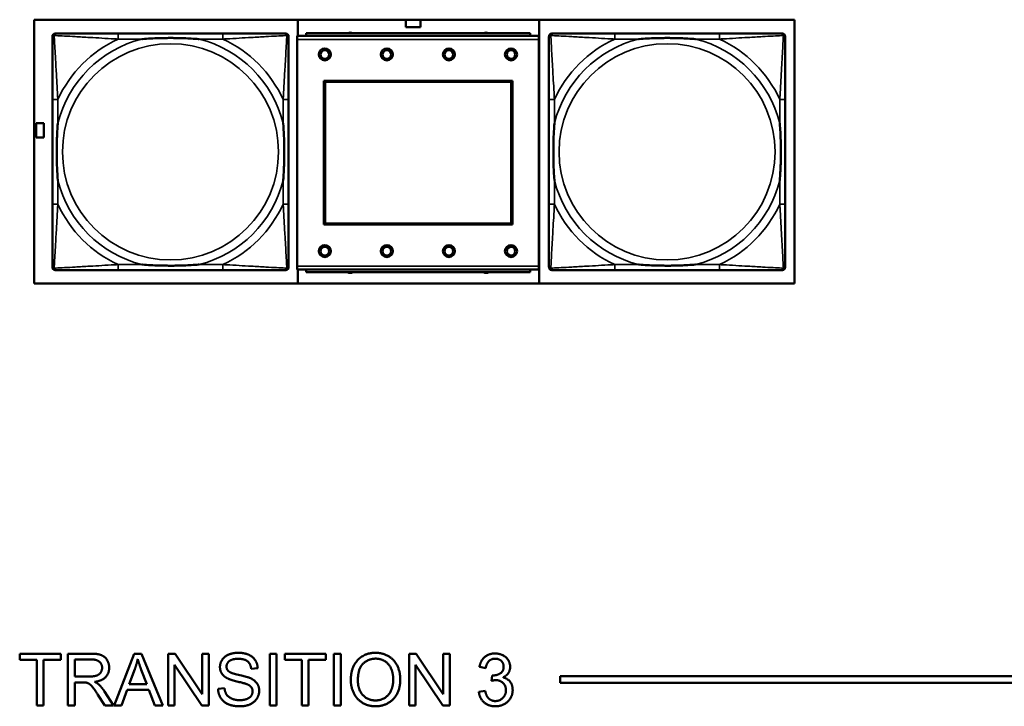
# Model space of a CAD drawing. Header units: inches. Extents: x 1.9 to 64.4, y 1.6 to 69.2.
# Tile 274 of 328: x 49.7 to 52.6, y 48.2 to 50.2. Entities that reach past the tile are written whole.
import ezdxf

# ---------------------------------------------------------------- set-up
doc = ezdxf.new("R2010")
doc.units = ezdxf.units.IN
doc.header["$MEASUREMENT"] = 0
doc.layers.add('Visible (ANSI)', color=7, linetype='Continuous', lineweight=50)
doc.layers.add('Visible Narrow (ANSI)', color=7, linetype='Continuous', lineweight=35)

msp = doc.modelspace()

# ---------------------------------------------------------------- linework, layer by layer
at = {"layer": 'Visible (ANSI)'}
for p, q in [((49.7505, 49.4318), (49.7505, 50.1968)), ((49.7505, 50.1968), (51.9556, 50.1968)), ((50.5146, 50.1968), (50.5146, 50.1499)), ((50.8286, 50.1751), (50.8286, 50.1968)), ((50.8706, 50.1968), (50.8706, 50.1751)), ((51.2146, 49.4318), (51.2146, 50.1968)), ((51.9556, 50.1968), (51.9556, 49.4318)), ((50.8706, 50.1751), (50.8286, 50.1751)), ((49.8033, 49.4792), (49.8033, 50.1485)), ((49.8112, 50.1564), (49.8151, 50.1564)), ((50.2978, 50.1564), (49.9938, 50.1564)), ((50.4765, 50.1564), (50.4804, 50.1564)), ((50.4883, 50.1485), (50.4883, 50.1446)), ((51.2142, 50.1499), (50.5132, 50.1499)), ((50.5132, 50.1399), (50.5132, 50.1499)), ((50.5132, 50.1399), (50.5132, 49.4829)), ((51.1887, 50.1579), (50.5387, 50.1579)), ((50.5387, 50.1499), (50.5387, 50.1579)), ((51.1887, 50.1579), (51.1887, 50.1499)), ((51.2142, 50.1499), (51.2142, 50.1399)), ((51.2142, 49.4829), (51.2142, 50.1399)), ((51.2433, 49.4792), (51.2433, 50.1485)), ((51.2512, 50.1564), (51.2551, 50.1564)), ((51.7378, 50.1564), (51.4338, 50.1564)), ((51.9165, 50.1564), (51.9204, 50.1564)), ((51.9283, 50.1485), (51.9283, 50.1446)), ((50.5902, 49.6029), (50.5902, 50.0199)), ((50.5902, 50.0199), (51.1372, 50.0199)), ((50.5938, 50.0163), (51.1336, 50.0163)), ((50.5938, 49.6065), (50.5938, 50.0163)), ((51.1336, 50.0163), (51.1336, 49.6065)), ((51.1372, 50.0199), (51.1372, 49.6029)), ((49.8033, 49.9658), (49.8033, 49.6619)), ((50.4883, 49.6619), (50.4883, 49.9658)), ((51.2433, 49.9658), (51.2433, 49.6619)), ((51.9283, 49.6619), (51.9283, 49.9658)), ((49.7561, 49.8551), (49.7561, 49.8971)), ((49.7561, 49.8971), (49.7781, 49.8971)), ((49.7781, 49.8971), (49.7781, 49.8551)), ((49.7781, 49.8551), (49.7561, 49.8551)), ((51.1372, 49.6029), (50.5902, 49.6029)), ((51.1336, 49.6065), (50.5938, 49.6065)), ((50.4883, 49.4831), (50.4883, 49.4792)), ((50.5132, 49.4729), (50.5132, 49.4829)), ((51.2142, 49.4829), (51.2142, 49.4729)), ((51.9283, 49.4831), (51.9283, 49.4792)), ((50.4804, 49.4713), (49.8112, 49.4713)), ((49.9938, 49.4713), (50.2978, 49.4713)), ((50.5132, 49.4729), (51.2142, 49.4729)), ((50.5146, 49.4729), (50.5146, 49.4318)), ((50.5387, 49.4729), (50.5387, 49.4649)), ((51.1887, 49.4649), (50.5387, 49.4649)), ((51.1887, 49.4649), (51.1887, 49.4729)), ((51.9204, 49.4713), (51.2512, 49.4713)), ((51.4338, 49.4713), (51.7378, 49.4713)), ((51.9556, 49.4318), (49.7505, 49.4318)), ((49.7085, 48.3417), (49.7085, 48.3594)), ((49.7085, 48.3594), (49.8274, 48.3594)), ((49.7579, 48.3417), (49.7085, 48.3417)), ((49.7579, 48.2094), (49.7579, 48.3417)), ((49.8274, 48.3417), (49.7778, 48.3417)), ((49.7778, 48.3417), (49.7778, 48.2094)), ((49.8274, 48.3594), (49.8274, 48.3417)), ((49.8481, 48.3594), (49.9146, 48.3594)), ((49.8481, 48.2094), (49.8481, 48.3594)), ((49.868, 48.2932), (49.868, 48.3428)), ((49.868, 48.3428), (49.9154, 48.3428)), ((49.9828, 48.2094), (50.0404, 48.3594)), ((50.0404, 48.3594), (50.0619, 48.3594)), ((50.0619, 48.3594), (50.1231, 48.2094)), ((50.1388, 48.3594), (50.1592, 48.3594)), ((50.1388, 48.2094), (50.1388, 48.3594)), ((50.1592, 48.3594), (50.238, 48.2416)), ((50.238, 48.2416), (50.238, 48.3594)), ((50.238, 48.3594), (50.257, 48.3594)), ((50.257, 48.3594), (50.257, 48.2094)), ((50.4336, 48.3594), (50.4534, 48.3594)), ((50.4336, 48.2094), (50.4336, 48.3594)), ((50.4534, 48.3594), (50.4534, 48.2094)), ((50.4771, 48.3417), (50.4771, 48.3594)), ((50.4771, 48.3594), (50.596, 48.3594)), ((50.5265, 48.3417), (50.4771, 48.3417)), ((50.5265, 48.2094), (50.5265, 48.3417)), ((50.596, 48.3417), (50.5464, 48.3417)), ((50.5464, 48.3417), (50.5464, 48.2094)), ((50.596, 48.3594), (50.596, 48.3417)), ((50.6198, 48.3594), (50.6397, 48.3594)), ((50.6198, 48.2094), (50.6198, 48.3594)), ((50.6397, 48.3594), (50.6397, 48.2094)), ((50.8375, 48.3594), (50.8578, 48.3594)), ((50.8375, 48.2094), (50.8375, 48.3594)), ((50.8578, 48.3594), (50.9367, 48.2416)), ((50.9367, 48.2416), (50.9367, 48.3594)), ((50.9367, 48.3594), (50.9557, 48.3594)), ((50.9557, 48.3594), (50.9557, 48.2094)), ((50.026, 48.2709), (50.0425, 48.3149)), ((50.0612, 48.3125), (50.077, 48.2709)), ((50.2367, 48.2094), (50.1578, 48.3272)), ((50.1578, 48.3272), (50.1578, 48.2094)), ((50.3986, 48.3172), (50.3796, 48.3157)), ((50.9353, 48.2094), (50.8565, 48.3272)), ((50.8565, 48.3272), (50.8565, 48.2094)), ((51.0601, 48.3178), (51.0417, 48.3211)), ((49.9106, 48.2932), (49.868, 48.2932)), ((51.0762, 48.2805), (51.0781, 48.2966)), ((51.2755, 48.2745), (51.2755, 48.2945)), ((51.2755, 48.2945), (58.1652, 48.2945)), ((49.8909, 48.2761), (49.868, 48.2761)), ((49.868, 48.2761), (49.868, 48.2094)), ((50.0203, 48.2548), (50.0038, 48.2094)), ((50.0831, 48.2548), (50.0203, 48.2548)), ((50.077, 48.2709), (50.026, 48.2709)), ((50.1005, 48.2094), (50.0831, 48.2548)), ((50.2836, 48.2577), (50.3023, 48.2593)), ((51.0398, 48.2492), (51.0582, 48.2516)), ((58.1652, 48.2745), (51.2755, 48.2745)), ((49.9553, 48.2094), (49.9354, 48.2406)), ((49.9542, 48.2502), (49.9801, 48.2094)), ((49.7778, 48.2094), (49.7579, 48.2094)), ((49.868, 48.2094), (49.8481, 48.2094)), ((49.9801, 48.2094), (49.9553, 48.2094)), ((50.0038, 48.2094), (49.9828, 48.2094)), ((50.1231, 48.2094), (50.1005, 48.2094)), ((50.1578, 48.2094), (50.1388, 48.2094)), ((50.257, 48.2094), (50.2367, 48.2094)), ((50.4534, 48.2094), (50.4336, 48.2094)), ((50.5464, 48.2094), (50.5265, 48.2094)), ((50.6397, 48.2094), (50.6198, 48.2094)), ((50.8565, 48.2094), (50.8375, 48.2094)), ((50.9557, 48.2094), (50.9353, 48.2094))]:
    msp.add_line(p, q, dxfattribs=at)
for centre, radius in [((50.5932, 50.0963), 0.0175), ((50.5932, 50.0963), 0.0125), ((50.7732, 50.0963), 0.0175), ((50.7732, 50.0963), 0.0125), ((50.9532, 50.0963), 0.0175), ((50.9532, 50.0963), 0.0125), ((51.1332, 50.0963), 0.0175), ((51.1332, 50.0963), 0.0125), ((50.5932, 49.5263), 0.0175), ((50.5932, 49.5263), 0.0125), ((50.7732, 49.5263), 0.0175), ((50.7732, 49.5263), 0.0125), ((50.9532, 49.5263), 0.0175), ((50.9532, 49.5263), 0.0125), ((51.1332, 49.5263), 0.0175), ((51.1332, 49.5263), 0.0125)]:
    msp.add_circle(centre, radius, dxfattribs=at)
for centre, radius, start, end in [((49.8112, 50.1485), 0.00787, 90, 180), ((49.8151, 50.1446), 0.0118, 90, 180), ((50.4765, 50.1446), 0.0118, 0, 90), ((50.4804, 50.1485), 0.00787, 0, 90), ((50.6671, 50.142), 0.0175, 65.4758, 114.5242), ((51.0608, 50.142), 0.0175, 65.4758, 114.5242), ((51.2512, 50.1485), 0.00787, 90, 180), ((51.2551, 50.1446), 0.0118, 90, 180), ((51.9165, 50.1446), 0.0118, 0, 90), ((51.9204, 50.1485), 0.00787, 0, 90), ((49.8151, 49.4831), 0.0118, 180, 270), ((49.8112, 49.4792), 0.00787, 180, 270), ((50.4765, 49.4831), 0.0118, 270, 360), ((50.4804, 49.4792), 0.00787, 270, 0), ((51.2551, 49.4831), 0.0118, 180, 270), ((51.2512, 49.4792), 0.00787, 180, 270), ((51.9165, 49.4831), 0.0118, 270, 360), ((51.9204, 49.4792), 0.00787, 270, 0), ((50.6671, 49.4806), 0.0175, 243.5005, 296.4995), ((51.0608, 49.4806), 0.0175, 243.5005, 296.4995)]:
    msp.add_arc(centre, radius, start, end, dxfattribs=at)
for points, knots in [([(49.8033, 50.1446), (49.8033, 50.1297), (49.8033, 50.0881), (49.8033, 50.0474), (49.8033, 50.0209), (49.8033, 49.993), (49.8033, 49.9658)], [-0.5252205, -0.5252205, -0.5252205, -0.5252205, -0.20743, -0.20743, -0.20743, 0, 0, 0, 0]), ([(49.9938, 50.1564), (49.9903, 50.1564), (49.9867, 50.1564), (49.9831, 50.1564), (49.9499, 50.1564), (49.9162, 50.1564), (49.8853, 50.1564), (49.8584, 50.1564), (49.8328, 50.1564), (49.8194, 50.1564), (49.8178, 50.1564), (49.8163, 50.1564), (49.8151, 50.1564)], [0, 0, 0, 0, 0.0272471, 0.0272471, 0.0272471, 0.2790553, 0.2790553, 0.2790553, 0.4988354, 0.4988354, 0.4988354, 0.5252205, 0.5252205, 0.5252205, 0.5252205]), ([(50.0631, 50.1406), (50.0635, 50.1407), (50.0639, 50.1407), (50.0804, 50.1419), (50.0965, 50.1428), (50.1195, 50.1435), (50.1262, 50.1436), (50.1353, 50.1437), (50.1378, 50.1438), (50.1419, 50.1438), (50.1435, 50.1438), (50.1466, 50.1438), (50.1481, 50.1438), (50.1517, 50.1438), (50.1538, 50.1438), (50.1599, 50.1437), (50.1641, 50.1437), (50.1738, 50.1434), (50.1794, 50.1433), (50.1992, 50.1426), (50.2132, 50.1418), (50.2277, 50.1407), (50.2281, 50.1407), (50.2286, 50.1406)], [-0.416114, -0.416114, -0.416114, -0.416114, -0.4127691, -0.4127691, -0.2896446, -0.2896446, -0.2388934, -0.2388934, -0.2201881, -0.2201881, -0.2080204, -0.2080204, -0.196499, -0.196499, -0.1809939, -0.1809939, -0.149741, -0.149741, -0.1073162, -0.1073162, 0, 0, 0.0033356, 0.0033356, 0.0033356, 0.0033356]), ([(50.4765, 50.1564), (50.4616, 50.1564), (50.42, 50.1564), (50.3794, 50.1564), (50.3528, 50.1564), (50.325, 50.1564), (50.2978, 50.1564)], [-0.5252205, -0.5252205, -0.5252205, -0.5252205, -0.20743, -0.20743, -0.20743, 0, 0, 0, 0]), ([(50.4883, 49.9658), (50.4883, 49.9694), (50.4883, 49.973), (50.4883, 49.9766), (50.4883, 50.0098), (50.4883, 50.0435), (50.4883, 50.0744), (50.4883, 50.1013), (50.4883, 50.1268), (50.4883, 50.1403), (50.4883, 50.1419), (50.4883, 50.1433), (50.4883, 50.1446)], [0, 0, 0, 0, 0.0272471, 0.0272471, 0.0272471, 0.2790553, 0.2790553, 0.2790553, 0.4988354, 0.4988354, 0.4988354, 0.5252205, 0.5252205, 0.5252205, 0.5252205]), ([(51.2433, 50.1446), (51.2433, 50.1297), (51.2433, 50.0881), (51.2433, 50.0474), (51.2433, 50.0209), (51.2433, 49.993), (51.2433, 49.9658)], [-0.5252205, -0.5252205, -0.5252205, -0.5252205, -0.20743, -0.20743, -0.20743, 0, 0, 0, 0]), ([(51.4338, 50.1564), (51.4303, 50.1564), (51.4267, 50.1564), (51.4231, 50.1564), (51.3899, 50.1564), (51.3562, 50.1564), (51.3253, 50.1564), (51.2984, 50.1564), (51.2728, 50.1564), (51.2594, 50.1564), (51.2578, 50.1564), (51.2563, 50.1564), (51.2551, 50.1564)], [0, 0, 0, 0, 0.0272471, 0.0272471, 0.0272471, 0.2790553, 0.2790553, 0.2790553, 0.4988354, 0.4988354, 0.4988354, 0.5252205, 0.5252205, 0.5252205, 0.5252205]), ([(51.5031, 50.1406), (51.5035, 50.1407), (51.5039, 50.1407), (51.5204, 50.1419), (51.5365, 50.1428), (51.5595, 50.1435), (51.5662, 50.1436), (51.5753, 50.1437), (51.5778, 50.1438), (51.5819, 50.1438), (51.5835, 50.1438), (51.5866, 50.1438), (51.5881, 50.1438), (51.5917, 50.1438), (51.5938, 50.1438), (51.5999, 50.1437), (51.6041, 50.1437), (51.6138, 50.1434), (51.6194, 50.1433), (51.6392, 50.1426), (51.6532, 50.1418), (51.6677, 50.1407), (51.6681, 50.1407), (51.6686, 50.1406)], [-0.416114, -0.416114, -0.416114, -0.416114, -0.4127691, -0.4127691, -0.2896446, -0.2896446, -0.2388934, -0.2388934, -0.2201881, -0.2201881, -0.2080204, -0.2080204, -0.196499, -0.196499, -0.1809939, -0.1809939, -0.149741, -0.149741, -0.1073162, -0.1073162, 0, 0, 0.0033356, 0.0033356, 0.0033356, 0.0033356]), ([(51.9165, 50.1564), (51.9016, 50.1564), (51.86, 50.1564), (51.8194, 50.1564), (51.7928, 50.1564), (51.765, 50.1564), (51.7378, 50.1564)], [-0.5252205, -0.5252205, -0.5252205, -0.5252205, -0.20743, -0.20743, -0.20743, 0, 0, 0, 0]), ([(51.9283, 49.9658), (51.9283, 49.9694), (51.9283, 49.973), (51.9283, 49.9766), (51.9283, 50.0098), (51.9283, 50.0435), (51.9283, 50.0744), (51.9283, 50.1013), (51.9283, 50.1268), (51.9283, 50.1403), (51.9283, 50.1419), (51.9283, 50.1433), (51.9283, 50.1446)], [0, 0, 0, 0, 0.0272471, 0.0272471, 0.0272471, 0.2790553, 0.2790553, 0.2790553, 0.4988354, 0.4988354, 0.4988354, 0.5252205, 0.5252205, 0.5252205, 0.5252205]), ([(49.819, 49.7311), (49.819, 49.7315), (49.819, 49.732), (49.8177, 49.7485), (49.8169, 49.7645), (49.8162, 49.7875), (49.816, 49.7942), (49.8159, 49.8034), (49.8159, 49.8058), (49.8159, 49.8099), (49.8159, 49.8115), (49.8159, 49.8147), (49.8159, 49.8162), (49.8159, 49.8198), (49.8159, 49.8218), (49.8159, 49.828), (49.816, 49.8321), (49.8162, 49.8418), (49.8164, 49.8474), (49.8171, 49.8672), (49.8179, 49.8812), (49.819, 49.8957), (49.819, 49.8962), (49.819, 49.8966)], [-0.416114, -0.416114, -0.416114, -0.416114, -0.4127691, -0.4127691, -0.2896446, -0.2896446, -0.2388934, -0.2388934, -0.2201881, -0.2201881, -0.2080204, -0.2080204, -0.196499, -0.196499, -0.1809939, -0.1809939, -0.149741, -0.149741, -0.1073162, -0.1073162, 0, 0, 0.0033356, 0.0033356, 0.0033356, 0.0033356]), ([(50.4726, 49.8966), (50.4726, 49.8962), (50.4726, 49.8957), (50.4739, 49.8792), (50.4747, 49.8632), (50.4755, 49.8402), (50.4756, 49.8335), (50.4757, 49.8243), (50.4757, 49.8219), (50.4757, 49.8178), (50.4758, 49.8162), (50.4758, 49.813), (50.4758, 49.8115), (50.4757, 49.8079), (50.4757, 49.8059), (50.4757, 49.7997), (50.4756, 49.7956), (50.4754, 49.7859), (50.4752, 49.7803), (50.4745, 49.7605), (50.4737, 49.7465), (50.4726, 49.732), (50.4726, 49.7315), (50.4726, 49.7311)], [-0.416114, -0.416114, -0.416114, -0.416114, -0.4127691, -0.4127691, -0.2896446, -0.2896446, -0.2388934, -0.2388934, -0.2201881, -0.2201881, -0.2080204, -0.2080204, -0.196499, -0.196499, -0.1809939, -0.1809939, -0.149741, -0.149741, -0.1073162, -0.1073162, 0, 0, 0.0033356, 0.0033356, 0.0033356, 0.0033356]), ([(51.259, 49.7311), (51.259, 49.7315), (51.259, 49.732), (51.2577, 49.7485), (51.2569, 49.7645), (51.2562, 49.7875), (51.256, 49.7942), (51.2559, 49.8034), (51.2559, 49.8058), (51.2559, 49.8099), (51.2559, 49.8115), (51.2559, 49.8147), (51.2559, 49.8162), (51.2559, 49.8198), (51.2559, 49.8218), (51.2559, 49.828), (51.256, 49.8321), (51.2562, 49.8418), (51.2564, 49.8474), (51.2571, 49.8672), (51.2579, 49.8812), (51.259, 49.8957), (51.259, 49.8962), (51.259, 49.8966)], [-0.416114, -0.416114, -0.416114, -0.416114, -0.4127691, -0.4127691, -0.2896446, -0.2896446, -0.2388934, -0.2388934, -0.2201881, -0.2201881, -0.2080204, -0.2080204, -0.196499, -0.196499, -0.1809939, -0.1809939, -0.149741, -0.149741, -0.1073162, -0.1073162, 0, 0, 0.0033356, 0.0033356, 0.0033356, 0.0033356]), ([(51.9126, 49.8966), (51.9126, 49.8962), (51.9126, 49.8957), (51.9139, 49.8792), (51.9147, 49.8632), (51.9155, 49.8402), (51.9156, 49.8335), (51.9157, 49.8243), (51.9157, 49.8219), (51.9157, 49.8178), (51.9158, 49.8162), (51.9158, 49.813), (51.9158, 49.8115), (51.9157, 49.8079), (51.9157, 49.8059), (51.9157, 49.7997), (51.9156, 49.7956), (51.9154, 49.7859), (51.9152, 49.7803), (51.9145, 49.7605), (51.9137, 49.7465), (51.9126, 49.732), (51.9126, 49.7315), (51.9126, 49.7311)], [-0.416114, -0.416114, -0.416114, -0.416114, -0.4127691, -0.4127691, -0.2896446, -0.2896446, -0.2388934, -0.2388934, -0.2201881, -0.2201881, -0.2080204, -0.2080204, -0.196499, -0.196499, -0.1809939, -0.1809939, -0.149741, -0.149741, -0.1073162, -0.1073162, 0, 0, 0.0033356, 0.0033356, 0.0033356, 0.0033356]), ([(49.8033, 49.6619), (49.8033, 49.6347), (49.8033, 49.6068), (49.8033, 49.5803), (49.8033, 49.5396), (49.8033, 49.498), (49.8033, 49.4831)], [3.9382945, 3.9382945, 3.9382945, 3.9382945, 4.1457245, 4.1457245, 4.1457245, 4.463515, 4.463515, 4.463515, 4.463515]), ([(50.4883, 49.4831), (50.4883, 49.498), (50.4883, 49.5396), (50.4883, 49.5803), (50.4883, 49.6068), (50.4883, 49.6347), (50.4883, 49.6619)], [-0.5252205, -0.5252205, -0.5252205, -0.5252205, -0.20743, -0.20743, -0.20743, 0, 0, 0, 0]), ([(51.2433, 49.6619), (51.2433, 49.6347), (51.2433, 49.6068), (51.2433, 49.5803), (51.2433, 49.5396), (51.2433, 49.498), (51.2433, 49.4831)], [3.9382945, 3.9382945, 3.9382945, 3.9382945, 4.1457245, 4.1457245, 4.1457245, 4.463515, 4.463515, 4.463515, 4.463515]), ([(51.9283, 49.4831), (51.9283, 49.498), (51.9283, 49.5396), (51.9283, 49.5803), (51.9283, 49.6068), (51.9283, 49.6347), (51.9283, 49.6619)], [-0.5252205, -0.5252205, -0.5252205, -0.5252205, -0.20743, -0.20743, -0.20743, 0, 0, 0, 0]), ([(50.2286, 49.4871), (50.2281, 49.4871), (50.2277, 49.487), (50.2132, 49.4859), (50.1992, 49.4851), (50.1794, 49.4844), (50.1738, 49.4843), (50.1641, 49.4841), (50.1599, 49.484), (50.1538, 49.4839), (50.1517, 49.4839), (50.1481, 49.4839), (50.1466, 49.4839), (50.1435, 49.4839), (50.1419, 49.4839), (50.1378, 49.4839), (50.1353, 49.484), (50.1262, 49.4841), (50.1195, 49.4842), (50.0965, 49.4849), (50.0804, 49.4858), (50.0639, 49.487), (50.0635, 49.4871), (50.0631, 49.4871)], [-0.4149464, -0.4149464, -0.4149464, -0.4149464, -0.41162, -0.41162, -0.3046026, -0.3046026, -0.2622958, -0.2622958, -0.23113, -0.23113, -0.215668, -0.215668, -0.2041787, -0.2041787, -0.1920448, -0.1920448, -0.1733916, -0.1733916, -0.1227817, -0.1227817, 0, 0, 0.0033356, 0.0033356, 0.0033356, 0.0033356]), ([(51.6686, 49.4871), (51.6681, 49.4871), (51.6677, 49.487), (51.6532, 49.4859), (51.6392, 49.4851), (51.6194, 49.4844), (51.6138, 49.4843), (51.6041, 49.4841), (51.5999, 49.484), (51.5938, 49.4839), (51.5917, 49.4839), (51.5881, 49.4839), (51.5866, 49.4839), (51.5835, 49.4839), (51.5819, 49.4839), (51.5778, 49.4839), (51.5753, 49.484), (51.5662, 49.4841), (51.5595, 49.4842), (51.5365, 49.4849), (51.5204, 49.4858), (51.5039, 49.487), (51.5035, 49.4871), (51.5031, 49.4871)], [-0.4149464, -0.4149464, -0.4149464, -0.4149464, -0.41162, -0.41162, -0.3046026, -0.3046026, -0.2622958, -0.2622958, -0.23113, -0.23113, -0.215668, -0.215668, -0.2041787, -0.2041787, -0.1920448, -0.1920448, -0.1733916, -0.1733916, -0.1227817, -0.1227817, 0, 0, 0.0033356, 0.0033356, 0.0033356, 0.0033356]), ([(49.8151, 49.4713), (49.83, 49.4713), (49.8716, 49.4713), (49.9122, 49.4713), (49.9388, 49.4713), (49.9666, 49.4713), (49.9938, 49.4713)], [-0.5252205, -0.5252205, -0.5252205, -0.5252205, -0.20743, -0.20743, -0.20743, 0, 0, 0, 0]), ([(50.2978, 49.4713), (50.325, 49.4713), (50.3528, 49.4713), (50.3794, 49.4713), (50.42, 49.4713), (50.4616, 49.4713), (50.4765, 49.4713)], [3.9382945, 3.9382945, 3.9382945, 3.9382945, 4.1457245, 4.1457245, 4.1457245, 4.463515, 4.463515, 4.463515, 4.463515]), ([(51.2551, 49.4713), (51.27, 49.4713), (51.3116, 49.4713), (51.3522, 49.4713), (51.3788, 49.4713), (51.4066, 49.4713), (51.4338, 49.4713)], [-0.5252205, -0.5252205, -0.5252205, -0.5252205, -0.20743, -0.20743, -0.20743, 0, 0, 0, 0]), ([(51.7378, 49.4713), (51.765, 49.4713), (51.7928, 49.4713), (51.8194, 49.4713), (51.86, 49.4713), (51.9016, 49.4713), (51.9165, 49.4713)], [3.9382945, 3.9382945, 3.9382945, 3.9382945, 4.1457245, 4.1457245, 4.1457245, 4.463515, 4.463515, 4.463515, 4.463515])]:
    msp.add_open_spline(points, degree=3, knots=knots, dxfattribs=at)
for points in [[(49.9146, 48.3594), (49.9346, 48.3594), (49.9555, 48.3513), (49.968, 48.3308), (49.968, 48.3185)], [(49.9154, 48.3428), (49.9321, 48.3428), (49.9475, 48.3291), (49.9475, 48.3185)], [(50.0425, 48.3149), (50.0477, 48.3292), (50.0507, 48.3436)], [(50.0507, 48.3436), (50.0541, 48.3315), (50.0612, 48.3125)], [(50.2892, 48.3206), (50.2892, 48.3321), (50.3021, 48.3517), (50.3269, 48.362), (50.3421, 48.362)], [(50.3429, 48.3445), (50.3248, 48.3445), (50.3082, 48.3313), (50.3082, 48.322)], [(50.3421, 48.362), (50.3588, 48.362), (50.3843, 48.3513), (50.3981, 48.3304), (50.3986, 48.3172)], [(50.3796, 48.3157), (50.3781, 48.33), (50.3603, 48.3445), (50.3429, 48.3445)], [(50.6686, 48.2825), (50.6686, 48.3198), (50.7087, 48.362), (50.7404, 48.362)], [(50.6891, 48.2822), (50.6891, 48.3161), (50.7195, 48.345), (50.7405, 48.345)], [(50.7404, 48.362), (50.7612, 48.362), (50.7946, 48.3421), (50.8121, 48.3067), (50.8121, 48.2842)], [(50.7405, 48.345), (50.7554, 48.345), (50.7793, 48.33), (50.7916, 48.3027), (50.7916, 48.2844)], [(51.0417, 48.3211), (51.0451, 48.3396), (51.069, 48.36), (51.0868, 48.36)], [(51.0872, 48.3449), (51.0764, 48.3449), (51.0621, 48.3314), (51.0601, 48.3178)], [(51.0868, 48.36), (51.0991, 48.36), (51.1198, 48.3495), (51.1307, 48.3313), (51.1307, 48.3211)], [(51.1118, 48.3214), (51.1118, 48.3316), (51.098, 48.3449), (51.0872, 48.3449)], [(49.9475, 48.3185), (49.9475, 48.3113), (49.9395, 48.2988), (49.9242, 48.2932), (49.9106, 48.2932)], [(49.968, 48.3185), (49.968, 48.3025), (49.9473, 48.2806), (49.9258, 48.2777)], [(50.3104, 48.2881), (50.2997, 48.2937), (50.2892, 48.3104), (50.2892, 48.3206)], [(50.3082, 48.322), (50.3082, 48.3139), (50.3141, 48.3086)], [(50.3141, 48.3086), (50.3199, 48.3035), (50.3685, 48.2925), (50.3775, 48.2884)], [(51.0811, 48.2964), (51.0929, 48.2964), (51.1118, 48.3088), (51.1118, 48.3214)], [(51.1307, 48.3211), (51.1307, 48.3114), (51.1203, 48.2954), (51.11, 48.2907)], [(50.3663, 48.2713), (50.3603, 48.2737), (50.3188, 48.2836), (50.3104, 48.2881)], [(50.3775, 48.2884), (50.3906, 48.2823), (50.403, 48.2638), (50.403, 48.2518)], [(50.7404, 48.2069), (50.7191, 48.2069), (50.6858, 48.2274), (50.6686, 48.2627), (50.6686, 48.2825)], [(50.7403, 48.2239), (50.7182, 48.2239), (50.6891, 48.2551), (50.6891, 48.2822)], [(50.7916, 48.2844), (50.7916, 48.2554), (50.7627, 48.2239), (50.7403, 48.2239)], [(50.8121, 48.2842), (50.8121, 48.2614), (50.7937, 48.2254), (50.7598, 48.2069), (50.7404, 48.2069)], [(51.0891, 48.2826), (51.084, 48.2826), (51.0762, 48.2805)], [(51.0781, 48.2966), (51.0801, 48.2964), (51.0811, 48.2964)], [(51.1185, 48.2534), (51.1185, 48.2661), (51.1019, 48.2826), (51.0891, 48.2826)], [(51.11, 48.2907), (51.1234, 48.2876), (51.138, 48.2683), (51.138, 48.2538)], [(49.902, 48.2754), (49.8986, 48.2761), (49.8909, 48.2761)], [(49.9354, 48.2406), (49.9267, 48.2541), (49.9155, 48.2684), (49.9066, 48.2742), (49.902, 48.2754)], [(49.9258, 48.2777), (49.9336, 48.2739), (49.9377, 48.2702)], [(49.9377, 48.2702), (49.9464, 48.2622), (49.9542, 48.2502)], [(50.3476, 48.2069), (50.3271, 48.2069), (50.2997, 48.2188), (50.284, 48.2426), (50.2836, 48.2577)], [(50.3023, 48.2593), (50.3037, 48.2479), (50.3134, 48.2335), (50.3339, 48.2246), (50.3467, 48.2246)], [(50.403, 48.2518), (50.403, 48.2398), (50.3893, 48.2187), (50.3636, 48.2069), (50.3476, 48.2069)], [(50.3839, 48.2501), (50.3839, 48.2572), (50.3758, 48.2677), (50.3663, 48.2713)], [(51.0582, 48.2516), (51.0614, 48.2359), (51.0767, 48.2221), (51.0876, 48.2221)], [(51.138, 48.2538), (51.138, 48.2342), (51.1094, 48.2069), (51.0875, 48.2069)], [(51.0876, 48.2221), (51.1007, 48.2221), (51.1185, 48.2402), (51.1185, 48.2534)], [(50.3467, 48.2246), (50.358, 48.2246), (50.3755, 48.2314), (50.3839, 48.2431), (50.3839, 48.2501)], [(51.0875, 48.2069), (51.0677, 48.2069), (51.0417, 48.2304), (51.0398, 48.2492)]]:
    msp.add_open_spline(points, degree=2, dxfattribs=at)
at = {"layer": 'Visible Narrow (ANSI)'}
for p, q in [((49.9938, 50.1564), (49.9938, 50.1406)), ((49.9938, 50.1406), (50.0631, 50.1406)), ((50.2286, 50.1406), (50.2978, 50.1406)), ((50.2978, 50.1564), (50.2978, 50.1406)), ((50.5132, 50.1399), (51.2142, 50.1399)), ((51.4338, 50.1564), (51.4338, 50.1406)), ((51.4338, 50.1406), (51.5031, 50.1406)), ((51.6686, 50.1406), (51.7378, 50.1406)), ((51.7378, 50.1564), (51.7378, 50.1406)), ((49.819, 49.9658), (49.8033, 49.9658)), ((49.819, 49.8966), (49.819, 49.9658)), ((50.4883, 49.9658), (50.4726, 49.9658)), ((50.4726, 49.9658), (50.4726, 49.8966)), ((51.259, 49.9658), (51.2433, 49.9658)), ((51.259, 49.8966), (51.259, 49.9658)), ((51.9283, 49.9658), (51.9126, 49.9658)), ((51.9126, 49.9658), (51.9126, 49.8966)), ((49.819, 49.6619), (49.819, 49.7311)), ((50.4726, 49.7311), (50.4726, 49.6619)), ((51.259, 49.6619), (51.259, 49.7311)), ((51.9126, 49.7311), (51.9126, 49.6619)), ((49.819, 49.6619), (49.8033, 49.6619)), ((50.4883, 49.6619), (50.4726, 49.6619)), ((51.259, 49.6619), (51.2433, 49.6619)), ((51.9283, 49.6619), (51.9126, 49.6619)), ((49.9938, 49.4871), (49.9938, 49.4713)), ((50.0631, 49.4871), (49.9938, 49.4871)), ((50.2978, 49.4871), (50.2286, 49.4871)), ((50.2978, 49.4871), (50.2978, 49.4713)), ((51.2142, 49.4829), (50.5132, 49.4829)), ((51.4338, 49.4871), (51.4338, 49.4713)), ((51.5031, 49.4871), (51.4338, 49.4871)), ((51.7378, 49.4871), (51.6686, 49.4871)), ((51.7378, 49.4871), (51.7378, 49.4713))]:
    msp.add_line(p, q, dxfattribs=at)
for centre in [(50.1458, 49.8139), (51.5858, 49.8139)]:
    msp.add_circle(centre, 0.3133, dxfattribs=at)
for centre, radius, start, end in [((50.1458, 49.8139), 0.3371, 104.2103, 165.7897), ((50.1458, 49.8139), 0.3604, 114.9407, 155.0593), ((50.1458, 49.8139), 0.3371, 14.2103, 75.7897), ((50.1458, 49.8139), 0.3604, 24.9407, 65.0593), ((51.5858, 49.8139), 0.3371, 104.2103, 165.7897), ((51.5858, 49.8139), 0.3604, 114.9407, 155.0593), ((51.5858, 49.8139), 0.3371, 14.2103, 75.7897), ((51.5858, 49.8139), 0.3604, 24.9407, 65.0593), ((50.1458, 49.8139), 0.3371, 194.2103, 255.7897), ((50.1458, 49.8139), 0.3371, 284.2103, 345.7897), ((51.5858, 49.8139), 0.3371, 194.2103, 255.7897), ((51.5858, 49.8139), 0.3371, 284.2103, 345.7897), ((50.1458, 49.8139), 0.3604, 204.9407, 245.0593), ((50.1458, 49.8139), 0.3604, 294.9407, 335.0593), ((51.5858, 49.8139), 0.3604, 204.9407, 245.0593), ((51.5858, 49.8139), 0.3604, 294.9407, 335.0593)]:
    msp.add_arc(centre, radius, start, end, dxfattribs=at)
for points, knots in [([(49.8033, 50.1446), (49.8033, 50.1452), (49.8034, 50.1457), (49.8036, 50.1467), (49.8038, 50.1471), (49.8041, 50.1478), (49.8042, 50.148), (49.8045, 50.1484), (49.8046, 50.1486), (49.8049, 50.149), (49.8052, 50.1492), (49.8059, 50.1498), (49.8064, 50.1502), (49.8075, 50.1507), (49.808, 50.1509), (49.8086, 50.1511)], [-0.02627331, -0.02627331, -0.02627331, -0.02627331, -0.02158775, -0.02158775, -0.01736415, -0.01736415, -0.0147244, -0.0147244, -0.01307456, -0.01307456, -0.00977487, -0.00977487, -0.00449537, -0.00449537, 0.00012419, 0.00012419, 0.00012419, 0.00012419]), ([(49.8086, 50.1511), (49.8088, 50.1517), (49.809, 50.1522), (49.8095, 50.1533), (49.8098, 50.1538), (49.8104, 50.1545), (49.8107, 50.1547), (49.8111, 50.155), (49.8112, 50.1552), (49.8116, 50.1554), (49.8119, 50.1556), (49.8125, 50.1559), (49.8129, 50.1561), (49.8139, 50.1563), (49.8145, 50.1564), (49.8151, 50.1564)], [-0.00012419, -0.00012419, -0.00012419, -0.00012419, 0.00449537, 0.00449537, 0.00977487, 0.00977487, 0.01307456, 0.01307456, 0.0147244, 0.0147244, 0.01736415, 0.01736415, 0.02158775, 0.02158775, 0.02627331, 0.02627331, 0.02627331, 0.02627331]), ([(49.819, 49.9658), (49.8188, 49.9696), (49.8186, 49.9733), (49.8171, 50.0007), (49.8157, 50.0249), (49.8135, 50.0627), (49.8127, 50.0768), (49.8107, 50.112), (49.8096, 50.1321), (49.8088, 50.1476), (49.8087, 50.1494), (49.8086, 50.1511)], [0, 0, 0, 0, 0.0278591, 0.0278591, 0.201273, 0.201273, 0.3066357, 0.3066357, 0.475216, 0.475216, 0.5007189, 0.5007189, 0.5007189, 0.5007189]), ([(49.8086, 50.1511), (49.8103, 50.151), (49.8121, 50.1509), (49.8275, 50.1501), (49.8477, 50.149), (49.8829, 50.147), (49.8969, 50.1462), (49.9348, 50.144), (49.959, 50.1426), (49.9863, 50.141), (49.9901, 50.1408), (49.9938, 50.1406)], [-0.5007189, -0.5007189, -0.5007189, -0.5007189, -0.475216, -0.475216, -0.3066357, -0.3066357, -0.201273, -0.201273, -0.0278591, -0.0278591, 0, 0, 0, 0]), ([(50.2978, 50.1406), (50.3015, 50.1408), (50.3053, 50.141), (50.3326, 50.1426), (50.3568, 50.144), (50.3947, 50.1462), (50.4087, 50.147), (50.444, 50.149), (50.4641, 50.1501), (50.4795, 50.1509), (50.4813, 50.151), (50.483, 50.1511)], [0, 0, 0, 0, 0.0278591, 0.0278591, 0.201273, 0.201273, 0.3066357, 0.3066357, 0.475216, 0.475216, 0.5007189, 0.5007189, 0.5007189, 0.5007189]), ([(50.483, 50.1511), (50.483, 50.1494), (50.4829, 50.1476), (50.482, 50.1321), (50.481, 50.112), (50.479, 50.0768), (50.4781, 50.0627), (50.4759, 50.0249), (50.4745, 50.0007), (50.473, 49.9733), (50.4728, 49.9696), (50.4726, 49.9658)], [-0.5007189, -0.5007189, -0.5007189, -0.5007189, -0.475216, -0.475216, -0.3066357, -0.3066357, -0.201273, -0.201273, -0.0278591, -0.0278591, 0, 0, 0, 0]), ([(50.4765, 50.1564), (50.4771, 50.1564), (50.4777, 50.1563), (50.4787, 50.1561), (50.4791, 50.1559), (50.4798, 50.1556), (50.48, 50.1554), (50.4804, 50.1552), (50.4805, 50.155), (50.4809, 50.1547), (50.4812, 50.1545), (50.4818, 50.1538), (50.4821, 50.1533), (50.4826, 50.1522), (50.4829, 50.1517), (50.483, 50.1511)], [-0.02627331, -0.02627331, -0.02627331, -0.02627331, -0.02158775, -0.02158775, -0.01736415, -0.01736415, -0.0147244, -0.0147244, -0.01307456, -0.01307456, -0.00977487, -0.00977487, -0.00449537, -0.00449537, 0.00012419, 0.00012419, 0.00012419, 0.00012419]), ([(50.483, 50.1511), (50.4836, 50.1509), (50.4842, 50.1507), (50.4852, 50.1502), (50.4857, 50.1498), (50.4864, 50.1492), (50.4867, 50.149), (50.487, 50.1486), (50.4871, 50.1484), (50.4874, 50.148), (50.4875, 50.1478), (50.4878, 50.1471), (50.488, 50.1467), (50.4883, 50.1457), (50.4883, 50.1452), (50.4883, 50.1446)], [-0.00012419, -0.00012419, -0.00012419, -0.00012419, 0.00449537, 0.00449537, 0.00977487, 0.00977487, 0.01307456, 0.01307456, 0.0147244, 0.0147244, 0.01736415, 0.01736415, 0.02158775, 0.02158775, 0.02627331, 0.02627331, 0.02627331, 0.02627331]), ([(51.2433, 50.1446), (51.2433, 50.1452), (51.2434, 50.1457), (51.2436, 50.1467), (51.2438, 50.1471), (51.2441, 50.1478), (51.2442, 50.148), (51.2445, 50.1484), (51.2446, 50.1486), (51.2449, 50.149), (51.2452, 50.1492), (51.2459, 50.1498), (51.2464, 50.1502), (51.2475, 50.1507), (51.248, 50.1509), (51.2486, 50.1511)], [-0.02627331, -0.02627331, -0.02627331, -0.02627331, -0.02158775, -0.02158775, -0.01736415, -0.01736415, -0.0147244, -0.0147244, -0.01307456, -0.01307456, -0.00977487, -0.00977487, -0.00449537, -0.00449537, 0.00012419, 0.00012419, 0.00012419, 0.00012419]), ([(51.2486, 50.1511), (51.2488, 50.1517), (51.249, 50.1522), (51.2495, 50.1533), (51.2498, 50.1538), (51.2504, 50.1545), (51.2507, 50.1547), (51.2511, 50.155), (51.2512, 50.1552), (51.2516, 50.1554), (51.2519, 50.1556), (51.2525, 50.1559), (51.2529, 50.1561), (51.2539, 50.1563), (51.2545, 50.1564), (51.2551, 50.1564)], [-0.00012419, -0.00012419, -0.00012419, -0.00012419, 0.00449537, 0.00449537, 0.00977487, 0.00977487, 0.01307456, 0.01307456, 0.0147244, 0.0147244, 0.01736415, 0.01736415, 0.02158775, 0.02158775, 0.02627331, 0.02627331, 0.02627331, 0.02627331]), ([(51.259, 49.9658), (51.2588, 49.9696), (51.2586, 49.9733), (51.2571, 50.0007), (51.2557, 50.0249), (51.2535, 50.0627), (51.2527, 50.0768), (51.2507, 50.112), (51.2496, 50.1321), (51.2488, 50.1476), (51.2487, 50.1494), (51.2486, 50.1511)], [0, 0, 0, 0, 0.0278591, 0.0278591, 0.201273, 0.201273, 0.3066357, 0.3066357, 0.475216, 0.475216, 0.5007189, 0.5007189, 0.5007189, 0.5007189]), ([(51.2486, 50.1511), (51.2503, 50.151), (51.2521, 50.1509), (51.2675, 50.1501), (51.2877, 50.149), (51.3229, 50.147), (51.3369, 50.1462), (51.3748, 50.144), (51.399, 50.1426), (51.4263, 50.141), (51.4301, 50.1408), (51.4338, 50.1406)], [-0.5007189, -0.5007189, -0.5007189, -0.5007189, -0.475216, -0.475216, -0.3066357, -0.3066357, -0.201273, -0.201273, -0.0278591, -0.0278591, 0, 0, 0, 0]), ([(51.7378, 50.1406), (51.7415, 50.1408), (51.7453, 50.141), (51.7726, 50.1426), (51.7968, 50.144), (51.8347, 50.1462), (51.8487, 50.147), (51.884, 50.149), (51.9041, 50.1501), (51.9195, 50.1509), (51.9213, 50.151), (51.923, 50.1511)], [0, 0, 0, 0, 0.0278591, 0.0278591, 0.201273, 0.201273, 0.3066357, 0.3066357, 0.475216, 0.475216, 0.5007189, 0.5007189, 0.5007189, 0.5007189]), ([(51.923, 50.1511), (51.923, 50.1494), (51.9229, 50.1476), (51.922, 50.1321), (51.921, 50.112), (51.919, 50.0768), (51.9181, 50.0627), (51.9159, 50.0249), (51.9145, 50.0007), (51.913, 49.9733), (51.9128, 49.9696), (51.9126, 49.9658)], [-0.5007189, -0.5007189, -0.5007189, -0.5007189, -0.475216, -0.475216, -0.3066357, -0.3066357, -0.201273, -0.201273, -0.0278591, -0.0278591, 0, 0, 0, 0]), ([(51.9165, 50.1564), (51.9171, 50.1564), (51.9177, 50.1563), (51.9187, 50.1561), (51.9191, 50.1559), (51.9198, 50.1556), (51.92, 50.1554), (51.9204, 50.1552), (51.9205, 50.155), (51.9209, 50.1547), (51.9212, 50.1545), (51.9218, 50.1538), (51.9221, 50.1533), (51.9226, 50.1522), (51.9229, 50.1517), (51.923, 50.1511)], [-0.02627331, -0.02627331, -0.02627331, -0.02627331, -0.02158775, -0.02158775, -0.01736415, -0.01736415, -0.0147244, -0.0147244, -0.01307456, -0.01307456, -0.00977487, -0.00977487, -0.00449537, -0.00449537, 0.00012419, 0.00012419, 0.00012419, 0.00012419]), ([(51.923, 50.1511), (51.9236, 50.1509), (51.9242, 50.1507), (51.9252, 50.1502), (51.9257, 50.1498), (51.9264, 50.1492), (51.9267, 50.149), (51.927, 50.1486), (51.9271, 50.1484), (51.9274, 50.148), (51.9275, 50.1478), (51.9278, 50.1471), (51.928, 50.1467), (51.9283, 50.1457), (51.9283, 50.1452), (51.9283, 50.1446)], [-0.00012419, -0.00012419, -0.00012419, -0.00012419, 0.00449537, 0.00449537, 0.00977487, 0.00977487, 0.01307456, 0.01307456, 0.0147244, 0.0147244, 0.01736415, 0.01736415, 0.02158775, 0.02158775, 0.02627331, 0.02627331, 0.02627331, 0.02627331]), ([(49.8086, 49.4766), (49.8087, 49.4783), (49.8088, 49.4801), (49.8096, 49.4956), (49.8107, 49.5157), (49.8127, 49.5509), (49.8135, 49.565), (49.8157, 49.6028), (49.8171, 49.627), (49.8186, 49.6544), (49.8188, 49.6581), (49.819, 49.6619)], [-4.4390134, -4.4390134, -4.4390134, -4.4390134, -4.4135105, -4.4135105, -4.2449302, -4.2449302, -4.1395675, -4.1395675, -3.9661536, -3.9661536, -3.9382945, -3.9382945, -3.9382945, -3.9382945]), ([(50.4726, 49.6619), (50.4728, 49.6581), (50.473, 49.6544), (50.4745, 49.627), (50.4759, 49.6028), (50.4781, 49.565), (50.479, 49.5509), (50.481, 49.5157), (50.482, 49.4956), (50.4829, 49.4801), (50.483, 49.4783), (50.483, 49.4766)], [0, 0, 0, 0, 0.0278591, 0.0278591, 0.201273, 0.201273, 0.3066357, 0.3066357, 0.475216, 0.475216, 0.5007189, 0.5007189, 0.5007189, 0.5007189]), ([(51.2486, 49.4766), (51.2487, 49.4783), (51.2488, 49.4801), (51.2496, 49.4956), (51.2507, 49.5157), (51.2527, 49.5509), (51.2535, 49.565), (51.2557, 49.6028), (51.2571, 49.627), (51.2586, 49.6544), (51.2588, 49.6581), (51.259, 49.6619)], [-4.4390134, -4.4390134, -4.4390134, -4.4390134, -4.4135105, -4.4135105, -4.2449302, -4.2449302, -4.1395675, -4.1395675, -3.9661536, -3.9661536, -3.9382945, -3.9382945, -3.9382945, -3.9382945]), ([(51.9126, 49.6619), (51.9128, 49.6581), (51.913, 49.6544), (51.9145, 49.627), (51.9159, 49.6028), (51.9181, 49.565), (51.919, 49.5509), (51.921, 49.5157), (51.922, 49.4956), (51.9229, 49.4801), (51.923, 49.4783), (51.923, 49.4766)], [0, 0, 0, 0, 0.0278591, 0.0278591, 0.201273, 0.201273, 0.3066357, 0.3066357, 0.475216, 0.475216, 0.5007189, 0.5007189, 0.5007189, 0.5007189]), ([(49.8086, 49.4766), (49.808, 49.4768), (49.8075, 49.477), (49.8064, 49.4775), (49.8059, 49.4779), (49.8052, 49.4785), (49.8049, 49.4787), (49.8046, 49.4791), (49.8045, 49.4793), (49.8042, 49.4797), (49.8041, 49.4799), (49.8038, 49.4806), (49.8036, 49.481), (49.8034, 49.482), (49.8033, 49.4825), (49.8033, 49.4831)], [-0.00012419, -0.00012419, -0.00012419, -0.00012419, 0.00449537, 0.00449537, 0.00977487, 0.00977487, 0.01307456, 0.01307456, 0.0147244, 0.0147244, 0.01736415, 0.01736415, 0.02158775, 0.02158775, 0.02627331, 0.02627331, 0.02627331, 0.02627331]), ([(49.9938, 49.4871), (49.9901, 49.4869), (49.9863, 49.4867), (49.959, 49.4852), (49.9348, 49.4837), (49.8969, 49.4815), (49.8829, 49.4807), (49.8477, 49.4787), (49.8275, 49.4776), (49.8121, 49.4768), (49.8103, 49.4767), (49.8086, 49.4766)], [0, 0, 0, 0, 0.0278591, 0.0278591, 0.201273, 0.201273, 0.3066357, 0.3066357, 0.475216, 0.475216, 0.5007189, 0.5007189, 0.5007189, 0.5007189]), ([(50.483, 49.4766), (50.4813, 49.4767), (50.4795, 49.4768), (50.4641, 49.4776), (50.444, 49.4787), (50.4087, 49.4807), (50.3947, 49.4815), (50.3568, 49.4837), (50.3326, 49.4852), (50.3053, 49.4867), (50.3015, 49.4869), (50.2978, 49.4871)], [-4.4390134, -4.4390134, -4.4390134, -4.4390134, -4.4135105, -4.4135105, -4.2449302, -4.2449302, -4.1395675, -4.1395675, -3.9661536, -3.9661536, -3.9382945, -3.9382945, -3.9382945, -3.9382945]), ([(50.4883, 49.4831), (50.4883, 49.4825), (50.4883, 49.482), (50.488, 49.481), (50.4878, 49.4806), (50.4875, 49.4799), (50.4874, 49.4797), (50.4871, 49.4793), (50.487, 49.4791), (50.4867, 49.4787), (50.4864, 49.4785), (50.4857, 49.4779), (50.4852, 49.4775), (50.4842, 49.477), (50.4836, 49.4768), (50.483, 49.4766)], [-0.02627331, -0.02627331, -0.02627331, -0.02627331, -0.02158775, -0.02158775, -0.01736415, -0.01736415, -0.0147244, -0.0147244, -0.01307456, -0.01307456, -0.00977487, -0.00977487, -0.00449537, -0.00449537, 0.00012419, 0.00012419, 0.00012419, 0.00012419]), ([(51.2486, 49.4766), (51.248, 49.4768), (51.2475, 49.477), (51.2464, 49.4775), (51.2459, 49.4779), (51.2452, 49.4785), (51.2449, 49.4787), (51.2446, 49.4791), (51.2445, 49.4793), (51.2442, 49.4797), (51.2441, 49.4799), (51.2438, 49.4806), (51.2436, 49.481), (51.2434, 49.482), (51.2433, 49.4825), (51.2433, 49.4831)], [-0.00012419, -0.00012419, -0.00012419, -0.00012419, 0.00449537, 0.00449537, 0.00977487, 0.00977487, 0.01307456, 0.01307456, 0.0147244, 0.0147244, 0.01736415, 0.01736415, 0.02158775, 0.02158775, 0.02627331, 0.02627331, 0.02627331, 0.02627331]), ([(51.4338, 49.4871), (51.4301, 49.4869), (51.4263, 49.4867), (51.399, 49.4852), (51.3748, 49.4837), (51.3369, 49.4815), (51.3229, 49.4807), (51.2877, 49.4787), (51.2675, 49.4776), (51.2521, 49.4768), (51.2503, 49.4767), (51.2486, 49.4766)], [0, 0, 0, 0, 0.0278591, 0.0278591, 0.201273, 0.201273, 0.3066357, 0.3066357, 0.475216, 0.475216, 0.5007189, 0.5007189, 0.5007189, 0.5007189]), ([(51.923, 49.4766), (51.9213, 49.4767), (51.9195, 49.4768), (51.9041, 49.4776), (51.884, 49.4787), (51.8487, 49.4807), (51.8347, 49.4815), (51.7968, 49.4837), (51.7726, 49.4852), (51.7453, 49.4867), (51.7415, 49.4869), (51.7378, 49.4871)], [-4.4390134, -4.4390134, -4.4390134, -4.4390134, -4.4135105, -4.4135105, -4.2449302, -4.2449302, -4.1395675, -4.1395675, -3.9661536, -3.9661536, -3.9382945, -3.9382945, -3.9382945, -3.9382945]), ([(51.9283, 49.4831), (51.9283, 49.4825), (51.9283, 49.482), (51.928, 49.481), (51.9278, 49.4806), (51.9275, 49.4799), (51.9274, 49.4797), (51.9271, 49.4793), (51.927, 49.4791), (51.9267, 49.4787), (51.9264, 49.4785), (51.9257, 49.4779), (51.9252, 49.4775), (51.9242, 49.477), (51.9236, 49.4768), (51.923, 49.4766)], [-0.02627331, -0.02627331, -0.02627331, -0.02627331, -0.02158775, -0.02158775, -0.01736415, -0.01736415, -0.0147244, -0.0147244, -0.01307456, -0.01307456, -0.00977487, -0.00977487, -0.00449537, -0.00449537, 0.00012419, 0.00012419, 0.00012419, 0.00012419]), ([(49.8151, 49.4713), (49.8145, 49.4713), (49.8139, 49.4714), (49.8129, 49.4717), (49.8125, 49.4718), (49.8119, 49.4721), (49.8116, 49.4723), (49.8112, 49.4726), (49.8111, 49.4727), (49.8107, 49.473), (49.8104, 49.4732), (49.8098, 49.474), (49.8095, 49.4744), (49.809, 49.4755), (49.8088, 49.476), (49.8086, 49.4766)], [-0.02627331, -0.02627331, -0.02627331, -0.02627331, -0.02158775, -0.02158775, -0.01736415, -0.01736415, -0.0147244, -0.0147244, -0.01307456, -0.01307456, -0.00977487, -0.00977487, -0.00449537, -0.00449537, 0.00012419, 0.00012419, 0.00012419, 0.00012419]), ([(50.483, 49.4766), (50.4829, 49.476), (50.4826, 49.4755), (50.4821, 49.4744), (50.4818, 49.474), (50.4812, 49.4732), (50.4809, 49.473), (50.4805, 49.4727), (50.4804, 49.4726), (50.48, 49.4723), (50.4798, 49.4721), (50.4791, 49.4718), (50.4787, 49.4717), (50.4777, 49.4714), (50.4771, 49.4713), (50.4765, 49.4713)], [-0.00012419, -0.00012419, -0.00012419, -0.00012419, 0.00449537, 0.00449537, 0.00977487, 0.00977487, 0.01307456, 0.01307456, 0.0147244, 0.0147244, 0.01736415, 0.01736415, 0.02158775, 0.02158775, 0.02627331, 0.02627331, 0.02627331, 0.02627331]), ([(51.2551, 49.4713), (51.2545, 49.4713), (51.2539, 49.4714), (51.2529, 49.4717), (51.2525, 49.4718), (51.2519, 49.4721), (51.2516, 49.4723), (51.2512, 49.4726), (51.2511, 49.4727), (51.2507, 49.473), (51.2504, 49.4732), (51.2498, 49.474), (51.2495, 49.4744), (51.249, 49.4755), (51.2488, 49.476), (51.2486, 49.4766)], [-0.02627331, -0.02627331, -0.02627331, -0.02627331, -0.02158775, -0.02158775, -0.01736415, -0.01736415, -0.0147244, -0.0147244, -0.01307456, -0.01307456, -0.00977487, -0.00977487, -0.00449537, -0.00449537, 0.00012419, 0.00012419, 0.00012419, 0.00012419]), ([(51.923, 49.4766), (51.9229, 49.476), (51.9226, 49.4755), (51.9221, 49.4744), (51.9218, 49.474), (51.9212, 49.4732), (51.9209, 49.473), (51.9205, 49.4727), (51.9204, 49.4726), (51.92, 49.4723), (51.9198, 49.4721), (51.9191, 49.4718), (51.9187, 49.4717), (51.9177, 49.4714), (51.9171, 49.4713), (51.9165, 49.4713)], [-0.00012419, -0.00012419, -0.00012419, -0.00012419, 0.00449537, 0.00449537, 0.00977487, 0.00977487, 0.01307456, 0.01307456, 0.0147244, 0.0147244, 0.01736415, 0.01736415, 0.02158775, 0.02158775, 0.02627331, 0.02627331, 0.02627331, 0.02627331])]:
    msp.add_open_spline(points, degree=3, knots=knots, dxfattribs=at)

doc.saveas('drawing.dxf')
